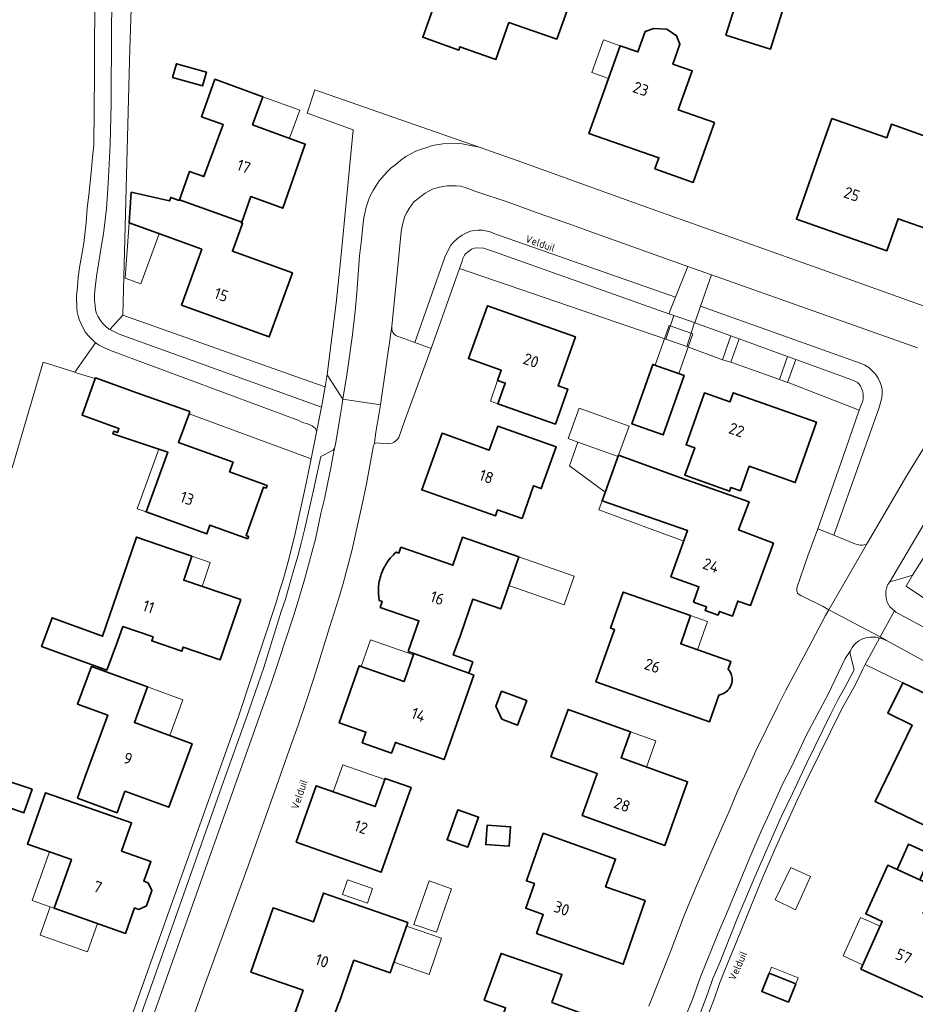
# Model space of a CAD drawing. Header units: metres. Extents: x 149984 to 156489, y 469398 to 478068.
# Tile 283 of 656: x 153674 to 153779, y 472547 to 472663. Entities that reach past the tile are written whole.
import ezdxf
from ezdxf.enums import TextEntityAlignment as Align

# ---------------------------------------------------------------- set-up
doc = ezdxf.new("R2010")
doc.units = ezdxf.units.M
doc.header["$LTSCALE"] = 0.75
for name, color, linetype, lineweight in [('B-WE-GR-BEPLANTING_CULTUUR_HEESTERS-GV', 252, 'Continuous', 18), ('B-WE-OG-BEBOUWING-GV', 6, 'Continuous', 35), ('B-WE-OG-BEBOUWING-T18', 1, 'Continuous', 18), ('B-WE-OG-BEBOUWING_LUIFEL-GV', 6, 'Continuous', 18), ('B-WE-OG-BEBOUWING_OVERBOUWING-GV', 6, 'Continuous', 18), ('B-WE-OG-TERREIN_BEGROEID-GV', 252, 'Continuous', 18), ('B-WE-OG-TERREIN_ERF-GV', 252, 'Continuous', 18), ('B-WE-OG-TOPOGRAFIE-T18', 7, 'Continuous', 18), ('B-WE-VH-GESLOTENVERHARDING_BETON-GV', 252, 'Continuous', 18), ('B-WE-VH-OPENVERHARDING_BETONSTRAATSTEEN-GV', 252, 'Continuous', 18), ('B-WE-VH-OPENVERHARDING_STRAATBAKSTEEN-GV', 252, 'Continuous', 18), ('B-WE-VH-OPENVERHARDING_TEGEL-GV', 252, 'Continuous', 18)]:
    doc.layers.add(name, color=color, linetype=linetype, lineweight=lineweight)
doc.styles.add('NLCS-ISO-M500-T18', font='NLCS-ISO.ttf', dxfattribs={"height": 0.9})
doc.styles.add('NLCS-ISO-M750-T18', font='NLCS-ISO.ttf', dxfattribs={"height": 1.35})

msp = doc.modelspace()

# ---------------------------------------------------------------- linework, layer by layer
at = {"layer": 'B-WE-GR-BEPLANTING_CULTUUR_HEESTERS-GV', "flags": 128}
for points in [[(153684.52, 472667.14), (153684.44, 472661.4), (153684.37, 472652.64), (153684.26, 472647.9), (153684.07, 472643.98), (153683.95, 472641.98), (153683.82, 472640.32), (153683.49, 472637.31), (153683.17, 472635.53), (153682.81, 472633.25), (153682.68, 472632.62), (153682.52, 472631.32), (153682.45, 472630.62), (153682.42, 472630.06), (153682.42, 472629.51), (153682.5, 472628.87), (153682.54, 472628.36), (153682.67, 472627.92), (153682.81, 472627.61), (153683.03, 472627.23), (153683.36, 472626.79), (153683.7, 472626.43), (153684.11, 472626.11), (153684.241, 472626.045), (153685.74, 472627.75), (153686.589, 472659.179), (153686.79, 472665.01)], [(153672.707, 472609.74), (153676.371, 472622.21), (153677.629, 472621.804), (153680.084, 472621.012), (153682.539, 472624.488), (153682.46, 472624.54), (153682.01, 472624.98), (153681.63, 472625.39), (153681.33, 472625.77), (153681.04, 472626.27), (153680.62, 472627.22), (153680.48, 472627.67), (153680.37, 472628.12), (153680.33, 472628.62), (153680.3, 472629.97), (153680.41, 472631.05), (153680.5, 472632.23), (153680.64, 472633.37), (153680.82, 472634.22), (153681.17, 472636.23), (153681.44, 472638.62), (153681.54, 472640.36), (153681.77, 472641.89), (153682.07, 472644.94), (153682.17, 472646.34), (153682.33, 472647.78), (153682.39, 472652.07), (153682.42, 472656.06), (153682.43, 472660.06), (153682.48, 472666.28)]]:
    msp.add_lwpolyline(points, dxfattribs=at)
for points in [[(153749.723, 472624.895), (153750.69, 472627.7), (153750.082, 472627.916), (153729.44, 472635.26), (153728.24, 472635.65), (153727.5, 472635.67), (153727.14, 472635.62), (153726.85, 472635.5), (153726.14, 472634.96), (153726.01, 472634.8), (153725.82, 472634.41), (153725.73, 472634.09), (153725.431, 472633.243)], [(153684.241, 472626.045), (153685.33, 472625.51), (153709.15, 472616.912), (153709.577, 472619.29), (153707.809, 472619.929), (153685.74, 472627.75)], [(153753.1, 472626.86), (153752.21, 472624.04), (153756.392, 472622.483), (153757.401, 472625.3), (153753.152, 472626.841)], [(153707.955, 472610.832), (153708.589, 472613.968), (153708.53, 472614.19), (153708.44, 472614.39), (153708.05, 472614.71), (153707.53, 472614.95), (153706.93, 472615.11), (153706.5, 472615.34), (153684.32, 472623.57), (153683.5, 472623.92), (153682.9, 472624.25), (153682.722, 472624.367), (153682.539, 472624.488), (153680.084, 472621.012), (153680.37, 472620.92), (153682.5, 472620.291), (153682.518, 472620.342), (153686.537, 472618.911), (153687.278, 472618.647), (153693.668, 472616.372), (153693.574, 472616.122)], [(153757.39, 472622.212), (153757.51, 472622.18), (153763.114, 472620.142), (153764.065, 472622.884), (153758.358, 472624.954)], [(153765.035, 472622.533), (153764.085, 472619.821), (153764.33, 472619.74), (153772.505, 472616.558), (153772.72, 472617.06), (153772.89, 472617.54), (153772.98, 472617.85), (153772.98, 472618.53), (153772.92, 472618.83), (153772.78, 472619.1), (153772.65, 472619.43), (153772.49, 472619.66), (153772.31, 472619.81), (153772.04, 472619.95), (153771.22, 472620.29)], [(153807.733, 472578.813), (153799.67, 472583.18), (153794.33, 472586.14), (153779.97, 472594.53), (153778.059, 472595.813), (153778.78, 472597.09), (153778.049, 472596.881), (153776.12, 472596.33), (153775.87, 472595.99), (153775.76, 472595.69), (153775.64, 472595.23), (153775.65, 472594.85), (153775.69, 472594.4), (153775.82, 472593.92), (153776.14, 472593.36), (153776.656, 472592.896), (153776.83, 472592.74), (153804.78, 472577.7), (153805.07, 472577.63), (153805.55, 472577.63), (153806.1, 472577.69), (153806.83, 472578.05), (153807.25, 472578.31)], [(153777.645, 472584.436), (153787.283, 472579.767), (153800.639, 472573.044), (153803.701, 472571.503), (153803.9, 472571.92), (153804.01, 472572.34), (153804, 472572.7), (153803.9, 472573.07), (153803.72, 472573.48), (153803.49, 472573.84), (153803.22, 472574.19), (153802.53, 472574.82), (153802.02, 472575.15), (153801.17, 472575.57), (153799.74, 472576.41), (153797.52, 472577.46), (153787.53, 472582.96), (153775.75, 472589.42), (153775.14, 472589.65), (153774.921, 472589.694), (153773.235, 472586.582)]]:
    msp.add_lwpolyline(points, close=True, dxfattribs=at)
at = {"layer": 'B-WE-OG-BEBOUWING-GV', "flags": 128}
for points in [[(153736.902, 472660.269), (153740.033, 472669.026), (153734.009, 472671.096), (153733.331, 472669.185), (153725.199, 472672.071), (153723.831, 472668.218), (153721.582, 472669.016), (153720.606, 472666.269), (153722.856, 472665.47), (153721.085, 472660.481), (153725.326, 472658.98), (153725.463, 472659.366), (153729.709, 472657.873), (153731.246, 472662.211)], [(153756.821, 472660.727), (153762.067, 472659.086), (153764.204, 472665.919), (153758.958, 472667.56)], [(153748.329, 472661.514), (153747.279, 472661.163), (153746.445, 472658.762), (153744.34, 472659.493), (153740.673, 472649.144), (153748.909, 472646.286), (153748.443, 472644.966), (153752.95, 472643.374), (153755.461, 472650.441), (153751.192, 472651.925), (153752.851, 472656.536), (153750.576, 472657.327), (153751.391, 472659.675), (153750.998, 472660.638), (153749.86, 472661.426)], [(153691.622, 472655.735), (153695.143, 472654.752), (153695.601, 472656.391), (153692.08, 472657.375)], [(153692.418, 472641.346), (153699.759, 472638.702), (153700.85, 472641.715), (153704.595, 472640.342), (153707.243, 472647.902), (153701.035, 472650.182), (153702.245, 472653.477), (153696.613, 472655.546), (153695.034, 472651.119), (153697.569, 472650.216), (153695.31, 472644.068), (153693.622, 472644.675)], [(153784.537, 472647.347), (153780.052, 472648.92), (153776.316, 472650.23), (153775.759, 472648.641), (153769.276, 472650.914), (153768.076, 472647.493), (153765.114, 472639.047), (153775.766, 472635.31), (153777.103, 472639.097), (153781.138, 472637.673)], [(153699.759, 472638.702), (153692.418, 472641.346), (153692.384, 472641.252), (153691.397, 472641.609), (153691.252, 472641.209), (153686.757, 472642.228), (153686.503, 472638.605), (153689.87, 472637.387), (153695.051, 472635.512), (153692.67, 472628.93), (153703.014, 472625.188), (153705.739, 472632.72), (153698.678, 472635.275), (153699.862, 472638.547), (153699.721, 472638.598)], [(153736.723, 472614.901), (153738.184, 472619.022), (153737.044, 472619.426), (153739.081, 472625.176), (153728.715, 472628.852), (153726.481, 472622.632), (153730.348, 472621.244), (153729.92, 472620.052), (153730.805, 472619.741), (153729.942, 472617.289)], [(153745.724, 472614.924), (153749.41, 472613.626), (153751.882, 472620.643), (153748.196, 472621.942)], [(153693.668, 472616.372), (153687.278, 472618.647), (153686.537, 472618.911), (153682.518, 472620.342), (153682.5, 472620.291), (153680.952, 472615.941), (153685.294, 472614.395), (153685.112, 472613.913), (153684.71, 472614.064), (153684.597, 472613.765), (153691.046, 472611.607), (153688.496, 472604.554), (153695.643, 472601.97), (153696.017, 472603.004), (153700.473, 472601.391), (153700.576, 472601.672), (153700.276, 472601.78), (153702.339, 472607.479), (153702.639, 472607.371), (153702.748, 472607.673), (153698.329, 472609.273), (153698.741, 472610.41), (153692.301, 472612.743), (153693.574, 472616.122)], [(153759.548, 472609.935), (153764.974, 472608.023), (153767.483, 472615.144), (153757.674, 472618.6), (153757.357, 472617.7), (153757.291, 472617.512), (153754.271, 472618.575), (153752.121, 472612.472), (153753.149, 472612.11), (153751.99, 472608.872), (153757.243, 472606.992), (153757.403, 472607.44), (153758.529, 472607.043)], [(153732.794, 472603.798), (153734.136, 472607.638), (153735.06, 472607.315), (153736.824, 472612.217), (153729.924, 472614.655), (153728.908, 472611.833), (153723.374, 472613.827), (153720.969, 472607.147), (153729.674, 472604.11), (153729.916, 472604.802)], [(153744.16, 472611.236), (153742.223, 472605.881), (153752.302, 472602.36), (153750.306, 472596.919), (153753.64, 472595.711), (153752.994, 472593.927), (153754.512, 472593.382), (153754.36, 472592.96), (153755.894, 472592.411), (153756.045, 472592.832), (153757.569, 472592.285), (153758.211, 472594.055), (153759.707, 472593.513), (153762.408, 472600.881), (153758.288, 472602.444), (153759.542, 472605.75), (153751.4, 472608.617)], [(153683.878, 472585.901), (153685.113, 472589.282), (153685.758, 472591.047), (153689.319, 472589.833), (153689.155, 472589.351), (153692.696, 472588.146), (153692.86, 472588.628), (153697.233, 472587.139), (153699.648, 472594.229), (153692.931, 472596.497), (153693.887, 472599.34), (153687.366, 472601.595), (153686.309, 472598.486), (153683.381, 472589.914), (153677.428, 472592.089), (153676.194, 472588.707)], [(153732.428, 472599.267), (153725.767, 472601.574), (153724.625, 472598.277), (153718.531, 472600.388), (153718.295, 472599.706), (153717.956, 472599.824), (153717.813, 472599.694), (153717.631, 472599.518), (153717.437, 472599.311), (153717.262, 472599.108), (153717.103, 472598.906), (153716.936, 472598.673), (153716.733, 472598.355), (153716.609, 472598.137), (153716.514, 472597.955), (153716.398, 472597.708), (153716.303, 472597.483), (153716.209, 472597.229), (153716.144, 472597.03), (153716.082, 472596.815), (153716.026, 472596.59), (153715.976, 472596.352), (153715.939, 472596.131), (153715.893, 472595.736), (153715.873, 472595.32), (153715.882, 472594.877), (153715.916, 472594.499), (153715.975, 472594.11), (153716.314, 472593.993), (153716.078, 472593.311), (153720.635, 472591.733), (153719.38, 472588.111), (153720.051, 472587.879), (153726.507, 472585.544), (153726.994, 472586.89), (153724.69, 472587.724), (153725.527, 472590.038), (153726.993, 472594.269), (153730.285, 472593.12)], [(153752.658, 472592.342), (153744.725, 472595.103), (153743.227, 472590.86), (153743.682, 472590.7), (153741.504, 472584.532), (153754.866, 472579.816), (153755.983, 472582.98), (153756.201, 472583.028), (153756.443, 472583.115), (153756.621, 472583.206), (153756.773, 472583.304), (153756.956, 472583.454), (153757.052, 472583.55), (153757.177, 472583.701), (153757.305, 472583.897), (153757.389, 472584.066), (153757.438, 472584.189), (153757.496, 472584.39), (153757.53, 472584.585), (153757.542, 472584.729), (153757.537, 472584.955), (153757.516, 472585.122), (153757.479, 472585.287), (153757.416, 472585.476), (153757.368, 472585.589), (153757.296, 472585.727), (153757.191, 472585.887), (153757.064, 472586.044), (153757.378, 472586.935), (153751.484, 472589.014)], [(153711.24, 472579.716), (153714.402, 472578.607), (153713.965, 472577.362), (153717.428, 472576.147), (153717.865, 472577.392), (153723.603, 472575.379), (153727.095, 472585.331), (153726.507, 472585.544), (153720.051, 472587.879), (153718.889, 472584.567), (153713.594, 472586.425)], [(153680.398, 472570.827), (153685.077, 472569.116), (153686.004, 472571.65), (153691.17, 472569.762), (153693.909, 472577.248), (153687.122, 472579.731), (153688.665, 472583.949), (153682.068, 472586.362), (153680.431, 472581.889), (153683.971, 472580.594), (153681.326, 472573.363)], [(153730.377, 472583.449), (153729.714, 472581.685), (153730.415, 472580.139), (153732.257, 472579.447), (153733.343, 472582.334)], [(153777.828, 472568.78), (153789.527, 472563.113), (153793.917, 472572.175), (153785.565, 472576.219), (153787.283, 472579.767), (153777.645, 472584.436), (153775.897, 472580.828), (153778.745, 472579.449), (153774.387, 472570.447)], [(153739.867, 472568.775), (153749.61, 472565.253), (153752.3, 472572.766), (153744.475, 472575.567), (153745.58, 472578.655), (153738.219, 472581.289), (153736.185, 472575.687), (153741.657, 472573.729)], [(153671.893, 472572.967), (153670.942, 472570.201), (153674.107, 472569.113), (153675.057, 472571.879)], [(153706.196, 472565.635), (153716.191, 472562.108), (153719.712, 472572.087), (153716.665, 472573.162), (153715.494, 472569.844), (153708.547, 472572.295)], [(153687.122, 472557.887), (153687.636, 472557.716), (153688.552, 472558.134), (153689.191, 472559.938), (153688.741, 472560.839), (153688.233, 472561.029), (153689.063, 472563.375), (153685.618, 472564.587), (153686.79, 472567.906), (153676.648, 472571.468), (153674.51, 472565.414), (153677.35, 472564.411), (153679.696, 472563.582), (153677.672, 472557.855), (153683.073, 472555.946), (153686.062, 472554.89)], [(153726.398, 472565.055), (153727.674, 472568.591), (153725.24, 472569.469), (153723.964, 472565.934)], [(153728.676, 472567.637), (153728.526, 472565.355), (153731.284, 472565.174), (153731.434, 472567.456)], [(153734.507, 472554.875), (153744.717, 472551.267), (153747.28, 472558.751), (153742.642, 472560.39), (153743.809, 472563.645), (153735.291, 472566.699), (153733.309, 472561.09), (153734.251, 472560.757), (153733.222, 472557.852), (153735.299, 472557.119)], [(153779.653, 472561.211), (153781.005, 472564.202), (153778.33, 472565.411), (153776.978, 472562.421)], [(153772.692, 472550.696), (153781.866, 472546.547), (153785.583, 472554.766), (153780.04, 472557.272), (153781.453, 472560.397), (153779.653, 472561.211), (153776.978, 472562.421), (153775.878, 472562.918), (153773.288, 472557.187), (153775.233, 472556.308)], [(153706.994, 472548.207), (153705.999, 472545.341), (153710.167, 472543.893), (153711.188, 472546.751), (153711.233, 472546.735), (153712.987, 472551.736), (153717.269, 472550.249), (153719.329, 472556.185), (153709.383, 472559.638), (153708.209, 472556.254), (153703.465, 472557.9), (153700.842, 472550.343)], [(153739.31, 472537.161), (153742.036, 472544.682), (153736.311, 472546.757), (153737.483, 472550.055), (153730.321, 472552.537), (153728.337, 472547.044), (153730.862, 472546.134), (153728.979, 472540.822)], [(153764.175, 472546.786), (153765.046, 472548.931), (153761.901, 472550.207), (153761.031, 472548.062)]]:
    msp.add_lwpolyline(points, close=True, dxfattribs=at)
at = {"layer": 'B-WE-OG-BEBOUWING_LUIFEL-GV', "flags": 128}
for points in [[(153744.34, 472659.493), (153742.384, 472660.186), (153741.016, 472656.328), (153742.973, 472655.634)], [(153702.245, 472653.477), (153701.035, 472650.182), (153705.389, 472648.583), (153706.6, 472651.878)], [(153686.503, 472638.605), (153686.046, 472632.09), (153687.888, 472631.424), (153690.025, 472637.331)], [(153748.462, 472621.848), (153751.268, 472620.859), (153752.913, 472625.527), (153750.107, 472626.515)], [(153729.92, 472620.052), (153729.057, 472617.6), (153729.942, 472617.289), (153730.805, 472619.741)], [(153689.982, 472611.963), (153687.441, 472604.935), (153688.496, 472604.554), (153691.046, 472611.607)], [(153742.223, 472605.881), (153741.829, 472604.806), (153751.851, 472601.13), (153752.302, 472602.36)], [(153693.887, 472599.34), (153692.931, 472596.497), (153695.097, 472595.766), (153696.057, 472598.607)], [(153732.428, 472599.267), (153731.246, 472595.875), (153737.76, 472593.604), (153738.942, 472596.996)], [(153752.658, 472592.342), (153751.484, 472589.014), (153753.45, 472588.321), (153754.624, 472591.649)], [(153713.837, 472586.34), (153718.889, 472584.567), (153719.993, 472587.714), (153714.935, 472589.489)], [(153688.665, 472583.949), (153687.122, 472579.731), (153691.291, 472578.206), (153692.834, 472582.424)], [(153745.58, 472578.655), (153744.475, 472575.567), (153747.464, 472574.497), (153748.569, 472577.585)], [(153710.537, 472571.593), (153715.494, 472569.844), (153716.617, 472573.026), (153711.66, 472574.775)], [(153677.118, 472564.493), (153675.093, 472558.765), (153677.211, 472558.017), (153677.672, 472557.854), (153679.696, 472563.582)], [(153682.774, 472556.052), (153677.672, 472557.854), (153677.211, 472558.017), (153676.034, 472554.686), (153681.597, 472552.721)], [(153774.975, 472555.738), (153772.675, 472556.779), (153770.62, 472552.241), (153772.92, 472551.199)], [(153717.7, 472551.491), (153721.837, 472550.055), (153723.316, 472554.317), (153719.179, 472555.753)], [(153761.901, 472550.207), (153765.046, 472548.931), (153765.339, 472549.654), (153762.195, 472550.93)]]:
    msp.add_lwpolyline(points, close=True, dxfattribs=at)
at = {"layer": 'B-WE-OG-BEBOUWING_OVERBOUWING-GV', "flags": 128}
for points in [[(153744.16, 472611.236), (153745.4, 472614.662), (153739.519, 472616.79), (153738.218, 472613.196), (153739.37, 472612.779), (153744.099, 472611.068)], [(153744.099, 472611.068), (153739.37, 472612.779), (153738.366, 472610.006), (153742.585, 472606.882)], [(153764.471, 472562.652), (153762.603, 472558.853), (153765.012, 472557.669), (153766.791, 472561.604)], [(153712.22, 472561.2), (153711.619, 472559.474), (153714.583, 472558.443), (153715.183, 472560.169)], [(153720.042, 472555.952), (153722.696, 472555.02), (153724.497, 472560.149), (153721.844, 472561.081)]]:
    msp.add_lwpolyline(points, close=True, dxfattribs=at)
at = {"layer": 'B-WE-OG-TERREIN_BEGROEID-GV', "flags": 128}
msp.add_lwpolyline([(153717.46, 472626.43), (153717.46, 472626.13), (153717.5, 472625.89), (153717.57, 472625.68), (153717.72, 472625.51), (153717.91, 472625.35), (153718.15, 472625.22), (153718.45, 472625.13), (153720.154, 472624.517), (153723.69, 472634.58), (153724.12, 472635.48), (153724.42, 472635.97), (153724.75, 472636.4), (153725.24, 472636.82), (153725.75, 472637.17), (153726.23, 472637.43), (153726.72, 472637.62), (153727.18, 472637.72), (153727.62, 472637.74), (153728.14, 472637.74), (153729.04, 472637.55), (153729.46, 472637.36), (153750.87, 472629.86), (153752.343, 472633.493), (153741.44, 472637.35), (153738.41, 472638.46), (153734.69, 472639.76), (153731.14, 472641.04), (153727.35, 472642.32), (153726.1, 472642.77), (153725.56, 472642.93), (153725.03, 472642.98), (153724.49, 472643), (153723.98, 472642.97), (153723.43, 472642.9), (153722.9, 472642.77), (153722.34, 472642.61), (153721.82, 472642.37), (153721.36, 472642.1), (153720.86, 472641.73), (153720.06, 472641.08), (153719.75, 472640.7), (153719.48, 472640.3), (153719.22, 472639.85), (153719, 472639.39), (153718.85, 472638.98), (153718.75, 472638.6), (153718.57, 472637.59), (153718.14, 472633.49)], close=True, dxfattribs=at)
msp.add_lwpolyline([(153779.4, 472623.9), (153755.124, 472632.51), (153753.83, 472628.79), (153772.62, 472622.1), (153773.19, 472621.85), (153773.64, 472621.57), (153774.44, 472620.8), (153774.76, 472620.33), (153774.96, 472619.87), (153775.14, 472619.37), (153775.22, 472618.95), (153775.22, 472618.47), (153775.19, 472618), (153775.08, 472617.58), (153774.83, 472616.75), (153769.539, 472601.802), (153772.01, 472600.8), (153772.43, 472600.67), (153772.64, 472600.64), (153772.85, 472600.64), (153773.11, 472600.67), (153773.36, 472600.76), (153773.503, 472600.932), (153778.14, 472608.86), (153782.32, 472615.69)], dxfattribs=at)
at = {"layer": 'B-WE-OG-TERREIN_ERF-GV', "flags": 128}
for points in [[(153740.033, 472669.026), (153736.902, 472660.269), (153731.246, 472662.211), (153729.709, 472657.873), (153725.463, 472659.366), (153725.326, 472658.98), (153721.085, 472660.481), (153722.856, 472665.47), (153720.606, 472666.269), (153721.582, 472669.016), (153723.831, 472668.218), (153725.199, 472672.071), (153733.331, 472669.185), (153734.009, 472671.096)], [(153756.821, 472660.727), (153758.958, 472667.56), (153764.204, 472665.919), (153762.067, 472659.086)], [(153747.279, 472661.163), (153748.329, 472661.514), (153749.86, 472661.426), (153750.998, 472660.638), (153751.391, 472659.675), (153750.576, 472657.327), (153752.851, 472656.536), (153751.192, 472651.925), (153755.461, 472650.441), (153752.95, 472643.374), (153748.443, 472644.966), (153748.909, 472646.286), (153740.673, 472649.144), (153744.34, 472659.493), (153746.445, 472658.762)], [(153691.622, 472655.735), (153692.08, 472657.375), (153695.601, 472656.391), (153695.143, 472654.752)], [(153692.384, 472641.252), (153692.418, 472641.346), (153693.622, 472644.675), (153695.31, 472644.068), (153697.569, 472650.216), (153695.034, 472651.119), (153696.613, 472655.546), (153702.245, 472653.477), (153701.035, 472650.182), (153707.243, 472647.902), (153704.595, 472640.342), (153700.85, 472641.715), (153699.759, 472638.702), (153699.721, 472638.598), (153699.862, 472638.547), (153698.678, 472635.275), (153705.739, 472632.72), (153703.014, 472625.188), (153692.67, 472628.93), (153695.051, 472635.512), (153689.87, 472637.387), (153686.503, 472638.605), (153686.757, 472642.228), (153691.252, 472641.209), (153691.397, 472641.609)], [(153780.052, 472648.92), (153784.537, 472647.347), (153781.138, 472637.673), (153777.103, 472639.097), (153775.766, 472635.31), (153765.114, 472639.047), (153768.076, 472647.493), (153769.276, 472650.914), (153775.759, 472648.641), (153776.316, 472650.23)], [(153729.942, 472617.289), (153730.805, 472619.741), (153729.92, 472620.052), (153730.348, 472621.244), (153726.481, 472622.632), (153728.715, 472628.852), (153739.081, 472625.176), (153737.044, 472619.426), (153738.184, 472619.022), (153736.723, 472614.901)], [(153749.41, 472613.626), (153745.724, 472614.924), (153748.196, 472621.942), (153751.882, 472620.643)], [(153757.674, 472618.6), (153767.483, 472615.144), (153764.974, 472608.023), (153759.548, 472609.935), (153758.529, 472607.043), (153757.403, 472607.44), (153757.243, 472606.992), (153751.99, 472608.872), (153753.149, 472612.11), (153752.121, 472612.472), (153754.271, 472618.575), (153757.291, 472617.512), (153757.357, 472617.7)], [(153734.136, 472607.638), (153732.794, 472603.798), (153729.916, 472604.802), (153729.674, 472604.11), (153720.969, 472607.147), (153723.374, 472613.827), (153728.908, 472611.833), (153729.924, 472614.655), (153736.824, 472612.217), (153735.06, 472607.315)], [(153752.994, 472593.927), (153753.64, 472595.711), (153750.306, 472596.919), (153752.302, 472602.36), (153742.223, 472605.881), (153744.16, 472611.236), (153751.4, 472608.617), (153759.542, 472605.75), (153758.288, 472602.444), (153762.408, 472600.881), (153759.707, 472593.513), (153758.211, 472594.055), (153757.569, 472592.285), (153756.045, 472592.832), (153755.894, 472592.411), (153754.36, 472592.96), (153754.512, 472593.382)], [(153683.878, 472585.901), (153676.194, 472588.707), (153677.428, 472592.089), (153683.381, 472589.914), (153686.309, 472598.486), (153687.366, 472601.595), (153693.887, 472599.34), (153692.931, 472596.497), (153699.648, 472594.229), (153697.233, 472587.139), (153692.86, 472588.628), (153692.696, 472588.146), (153689.155, 472589.351), (153689.319, 472589.833), (153685.758, 472591.047), (153685.113, 472589.282)], [(153723.603, 472575.379), (153717.865, 472577.392), (153717.428, 472576.147), (153713.965, 472577.362), (153714.402, 472578.607), (153711.24, 472579.716), (153713.594, 472586.425), (153718.889, 472584.567), (153720.051, 472587.879), (153719.38, 472588.111), (153720.635, 472591.733), (153716.078, 472593.311), (153716.314, 472593.993), (153715.975, 472594.11), (153715.916, 472594.499), (153715.882, 472594.877), (153715.873, 472595.32), (153715.893, 472595.736), (153715.939, 472596.131), (153715.976, 472596.352), (153716.026, 472596.59), (153716.082, 472596.815), (153716.144, 472597.03), (153716.209, 472597.229), (153716.303, 472597.483), (153716.398, 472597.708), (153716.514, 472597.955), (153716.609, 472598.137), (153716.733, 472598.355), (153716.936, 472598.673), (153717.103, 472598.906), (153717.262, 472599.108), (153717.437, 472599.311), (153717.631, 472599.518), (153717.813, 472599.694), (153717.956, 472599.824), (153718.295, 472599.706), (153718.531, 472600.388), (153724.625, 472598.277), (153725.767, 472601.574), (153732.428, 472599.267), (153730.285, 472593.12), (153726.993, 472594.269), (153725.527, 472590.038), (153724.69, 472587.724), (153726.994, 472586.89), (153726.507, 472585.544), (153727.095, 472585.331)], [(153752.658, 472592.342), (153751.484, 472589.014), (153757.378, 472586.935), (153757.064, 472586.044), (153757.191, 472585.887), (153757.296, 472585.727), (153757.368, 472585.589), (153757.416, 472585.476), (153757.479, 472585.287), (153757.516, 472585.122), (153757.537, 472584.955), (153757.542, 472584.729), (153757.53, 472584.585), (153757.496, 472584.39), (153757.438, 472584.189), (153757.389, 472584.066), (153757.305, 472583.897), (153757.177, 472583.701), (153757.052, 472583.55), (153756.956, 472583.454), (153756.773, 472583.304), (153756.621, 472583.206), (153756.443, 472583.115), (153756.201, 472583.028), (153755.983, 472582.98), (153754.866, 472579.816), (153741.504, 472584.532), (153743.682, 472590.7), (153743.227, 472590.86), (153744.725, 472595.103)], [(153680.398, 472570.827), (153681.326, 472573.363), (153683.971, 472580.594), (153680.431, 472581.889), (153682.068, 472586.362), (153688.665, 472583.949), (153687.122, 472579.731), (153693.909, 472577.248), (153691.17, 472569.762), (153686.004, 472571.65), (153685.077, 472569.116)], [(153730.377, 472583.449), (153733.343, 472582.334), (153732.257, 472579.447), (153730.415, 472580.139), (153729.714, 472581.685)], [(153739.867, 472568.775), (153741.657, 472573.729), (153736.185, 472575.687), (153738.219, 472581.289), (153745.58, 472578.655), (153744.475, 472575.567), (153752.3, 472572.766), (153749.61, 472565.253)], [(153671.893, 472572.967), (153675.057, 472571.879), (153674.107, 472569.113), (153670.942, 472570.201)], [(153715.494, 472569.844), (153716.665, 472573.162), (153719.712, 472572.087), (153716.191, 472562.108), (153706.196, 472565.635), (153708.547, 472572.295)], [(153688.233, 472561.029), (153688.741, 472560.839), (153689.191, 472559.938), (153688.552, 472558.134), (153687.636, 472557.716), (153687.122, 472557.887), (153686.062, 472554.89), (153683.073, 472555.946), (153677.672, 472557.855), (153679.696, 472563.582), (153677.35, 472564.411), (153674.51, 472565.414), (153676.648, 472571.468), (153686.79, 472567.906), (153685.618, 472564.587), (153689.063, 472563.375)], [(153726.398, 472565.055), (153723.964, 472565.934), (153725.24, 472569.469), (153727.674, 472568.591)], [(153728.676, 472567.637), (153731.434, 472567.456), (153731.284, 472565.174), (153728.526, 472565.355)], [(153734.507, 472554.875), (153735.299, 472557.119), (153733.222, 472557.852), (153734.251, 472560.757), (153733.309, 472561.09), (153735.291, 472566.699), (153743.809, 472563.645), (153742.642, 472560.39), (153747.28, 472558.751), (153744.717, 472551.267)], [(153779.653, 472561.211), (153781.453, 472560.397), (153780.04, 472557.272), (153785.583, 472554.766), (153781.866, 472546.547), (153772.692, 472550.696), (153775.233, 472556.308), (153773.288, 472557.187), (153775.878, 472562.918), (153776.978, 472562.421), (153778.33, 472565.411), (153781.005, 472564.202)], [(153705.999, 472545.341), (153706.994, 472548.207), (153700.842, 472550.343), (153703.465, 472557.9), (153708.209, 472556.254), (153709.383, 472559.638), (153719.329, 472556.185), (153717.269, 472550.249), (153712.987, 472551.736), (153711.233, 472546.735), (153711.188, 472546.751), (153710.167, 472543.893)], [(153739.31, 472537.161), (153728.979, 472540.822), (153730.862, 472546.134), (153728.337, 472547.044), (153730.321, 472552.537), (153737.483, 472550.055), (153736.311, 472546.757), (153742.036, 472544.682)], [(153765.046, 472548.931), (153764.175, 472546.786), (153761.031, 472548.062), (153761.901, 472550.207)]]:
    msp.add_lwpolyline(points, close=True, dxfattribs=at)
for points in [[(153686.79, 472665.01), (153686.589, 472659.179), (153685.74, 472627.75), (153707.809, 472619.929), (153709.577, 472619.29), (153709.83, 472620.7), (153709.839, 472620.768), (153710.9, 472629.14), (153711.46, 472634.46), (153712.888, 472649.568), (153707.491, 472651.55), (153708.375, 472654.3), (153727.743, 472647.52), (153732.2, 472645.96), (153746.92, 472640.67), (153768.12, 472633.14), (153780.177, 472628.784)], [(153747.74, 472546.3), (153750.26, 472552.63), (153751.89, 472556.99), (153753.22, 472560.23), (153755.57, 472565.64), (153757.26, 472569.44), (153758.15, 472571.59), (153759.28, 472573.99), (153760.35, 472576.39), (153762.88, 472581.6), (153763.83, 472583.47), (153766.6, 472588.61), (153768.54, 472592.35), (153768.939, 472593.039), (153768.26, 472593.4), (153765.63, 472594.7), (153765.45, 472594.81), (153765.26, 472595), (153765.17, 472595.2), (153765.15, 472595.6), (153766.48, 472599.37), (153767.645, 472602.571), (153770.62, 472611.07), (153772.505, 472616.558), (153764.33, 472619.74), (153764.085, 472619.821), (153763.114, 472620.142), (153757.51, 472622.18), (153757.39, 472622.212), (153756.392, 472622.483), (153752.21, 472624.04), (153749.723, 472624.895), (153725.431, 472633.243), (153722.097, 472623.818), (153718.95, 472615.24), (153718.28, 472613.33), (153718.13, 472613.13), (153717.95, 472612.96), (153717.71, 472612.79), (153717.48, 472612.66), (153717.22, 472612.6), (153716.98, 472612.58), (153716.33, 472612.63), (153715.72, 472612.7), (153715.42, 472612.6), (153715.3, 472612.4), (153714.47, 472607.87), (153714.07, 472606), (153712.72, 472599.99), (153712.23, 472598.05), (153711.71, 472596.13), (153711.21, 472594.38), (153710.1, 472590.93), (153708.29, 472585.1), (153707.37, 472582.22), (153706.42, 472579.44), (153705.34, 472576.48), (153703.88, 472572.25), (153700.53, 472562.84), (153695.5, 472549.07), (153691.84, 472538.88)], [(153797.03, 472625.74), (153778.78, 472597.09), (153778.059, 472595.813), (153779.97, 472594.53)], [(153678.12, 472520.75), (153688.66, 472550.4), (153699.38, 472580.47), (153703.8, 472593.78), (153704.27, 472595.39), (153704.62, 472596.45), (153705.2, 472598.57), (153705.69, 472600.55), (153706.08, 472602.01), (153707.33, 472607.74), (153707.955, 472610.832), (153693.574, 472616.122), (153692.301, 472612.743), (153698.741, 472610.41), (153698.329, 472609.273), (153702.748, 472607.673), (153702.639, 472607.371), (153702.339, 472607.479), (153700.276, 472601.78), (153700.576, 472601.672), (153700.473, 472601.391), (153696.017, 472603.004), (153695.643, 472601.97), (153688.496, 472604.554), (153691.046, 472611.607), (153684.597, 472613.765), (153684.71, 472614.064), (153685.112, 472613.913), (153685.294, 472614.395), (153680.952, 472615.941), (153682.5, 472620.291), (153680.37, 472620.92), (153680.084, 472621.012), (153677.629, 472621.804), (153676.371, 472622.21), (153672.707, 472609.74)], [(153789.527, 472563.113), (153777.828, 472568.78), (153774.387, 472570.447), (153778.745, 472579.449), (153775.897, 472580.828), (153777.645, 472584.436), (153773.235, 472586.582), (153772.93, 472586.02), (153772.06, 472584.14), (153770.48, 472581.36), (153766.52, 472573.3), (153765.22, 472570.58), (153762.53, 472564.69), (153761.11, 472561.46), (153758.12, 472554.09), (153757.41, 472552.3), (153756.68, 472550.55), (153756.07, 472549), (153755.45, 472547.25), (153754.81, 472545.55)]]:
    msp.add_lwpolyline(points, dxfattribs=at)
at = {"layer": 'B-WE-VH-GESLOTENVERHARDING_BETON-GV', "flags": 128}
msp.add_lwpolyline([(153682.48, 472666.28), (153682.43, 472660.06), (153682.42, 472656.06), (153682.39, 472652.07), (153682.33, 472647.78), (153682.17, 472646.34), (153682.07, 472644.94), (153681.77, 472641.89), (153681.54, 472640.36), (153681.44, 472638.62), (153681.17, 472636.23), (153680.82, 472634.22), (153680.64, 472633.37), (153680.5, 472632.23), (153680.41, 472631.05), (153680.3, 472629.97), (153680.33, 472628.62), (153680.37, 472628.12), (153680.48, 472627.67), (153680.62, 472627.22), (153681.04, 472626.27), (153681.33, 472625.77), (153681.63, 472625.39), (153682.01, 472624.98), (153682.46, 472624.54), (153682.539, 472624.488), (153682.722, 472624.367), (153682.9, 472624.25), (153683.5, 472623.92), (153684.32, 472623.57), (153706.5, 472615.34), (153706.93, 472615.11), (153707.53, 472614.95), (153708.05, 472614.71), (153708.44, 472614.39), (153708.53, 472614.19), (153708.589, 472613.968), (153709.15, 472616.912), (153685.33, 472625.51), (153684.241, 472626.045), (153684.11, 472626.11), (153683.7, 472626.43), (153683.36, 472626.79), (153683.03, 472627.23), (153682.81, 472627.61), (153682.67, 472627.92), (153682.54, 472628.36), (153682.5, 472628.87), (153682.42, 472629.51), (153682.42, 472630.06), (153682.45, 472630.62), (153682.52, 472631.32), (153682.68, 472632.62), (153682.81, 472633.25), (153683.17, 472635.53), (153683.49, 472637.31), (153683.82, 472640.32), (153683.95, 472641.98), (153684.07, 472643.98), (153684.26, 472647.9), (153684.37, 472652.64), (153684.44, 472661.4), (153684.52, 472667.14)], dxfattribs=at)
at = {"layer": 'B-WE-VH-OPENVERHARDING_BETONSTRAATSTEEN-GV', "flags": 128}
for points in [[(153727.743, 472647.52), (153708.375, 472654.3), (153707.491, 472651.55), (153712.888, 472649.568), (153711.46, 472634.46), (153710.9, 472629.14), (153709.839, 472620.768), (153709.83, 472620.7), (153711.69, 472617.85), (153712.14, 472620.7), (153712.82, 472625.43), (153713.12, 472628.23), (153713.32, 472630.39), (153713.64, 472634.75), (153713.89, 472636.6), (153714.08, 472638.61), (153714.17, 472639.21), (153714.41, 472640.45), (153714.74, 472641.41), (153714.95, 472641.9), (153715.24, 472642.44), (153715.55, 472642.96), (153715.94, 472643.57), (153716.91, 472644.64), (153717.39, 472645.11), (153717.92, 472645.51), (153718.5, 472645.99), (153719.11, 472646.42), (153720.27, 472647.05), (153720.94, 472647.31), (153721.58, 472647.51), (153722.24, 472647.74), (153723.45, 472647.94), (153724.53, 472648.01), (153725.59, 472647.96), (153726.1, 472647.84)], [(153802.924, 472634.9), (153799.86, 472635.985), (153798.43, 472631.63), (153793.04, 472624.35), (153780.177, 472628.784), (153781.26, 472628.33), (153783.65, 472627.04), (153784.66, 472626.13), (153785.65, 472624.87), (153786.48, 472623.62), (153787.05, 472622.45), (153787.51, 472620.96), (153787.73, 472619.98), (153787.79, 472618.84), (153787.68, 472617.32), (153787.52, 472616.24), (153787.22, 472615.14), (153776.12, 472596.33), (153778.049, 472596.881), (153778.78, 472597.09), (153797.03, 472625.74), (153801.19, 472631.31), (153802.656, 472633.158), (153803.84, 472634.65)], [(153720.154, 472624.517), (153718.45, 472625.13), (153718.15, 472625.22), (153717.91, 472625.35), (153717.72, 472625.51), (153717.57, 472625.68), (153717.5, 472625.89), (153717.46, 472626.13), (153717.46, 472626.43), (153716.102, 472617.181), (153715.92, 472615.98), (153715.57, 472613.96), (153715.46, 472613.06), (153715.42, 472612.6), (153715.72, 472612.7), (153716.33, 472612.63), (153716.98, 472612.58), (153717.22, 472612.6), (153717.48, 472612.66), (153717.71, 472612.79), (153717.95, 472612.96), (153718.13, 472613.13), (153718.28, 472613.33), (153718.95, 472615.24), (153722.097, 472623.818)], [(153773.503, 472600.932), (153773.36, 472600.76), (153773.11, 472600.67), (153772.85, 472600.64), (153772.64, 472600.64), (153772.43, 472600.67), (153772.01, 472600.8), (153769.539, 472601.802), (153767.645, 472602.571), (153766.48, 472599.37), (153765.15, 472595.6), (153765.17, 472595.2), (153765.26, 472595), (153765.45, 472594.81), (153765.63, 472594.7), (153768.26, 472593.4), (153768.939, 472593.039)]]:
    msp.add_lwpolyline(points, close=True, dxfattribs=at)
for points in [[(153780.177, 472628.784), (153768.12, 472633.14), (153746.92, 472640.67), (153732.2, 472645.96), (153727.743, 472647.52), (153726.1, 472647.84), (153725.59, 472647.96), (153724.53, 472648.01), (153723.45, 472647.94), (153722.24, 472647.74), (153721.58, 472647.51), (153720.94, 472647.31), (153720.27, 472647.05), (153719.11, 472646.42), (153718.5, 472645.99), (153717.92, 472645.51), (153717.39, 472645.11), (153716.91, 472644.64), (153715.94, 472643.57), (153715.55, 472642.96), (153715.24, 472642.44), (153714.95, 472641.9), (153714.74, 472641.41), (153714.41, 472640.45), (153714.17, 472639.21), (153714.08, 472638.61), (153713.89, 472636.6), (153713.64, 472634.75), (153713.32, 472630.39), (153713.12, 472628.23), (153712.82, 472625.43), (153712.14, 472620.7), (153711.69, 472617.85), (153716.102, 472617.181), (153717.46, 472626.43), (153718.14, 472633.49), (153718.57, 472637.59), (153718.75, 472638.6), (153718.85, 472638.98), (153719, 472639.39), (153719.22, 472639.85), (153719.48, 472640.3), (153719.75, 472640.7), (153720.06, 472641.08), (153720.86, 472641.73), (153721.36, 472642.1), (153721.82, 472642.37), (153722.34, 472642.61), (153722.9, 472642.77), (153723.43, 472642.9), (153723.98, 472642.97), (153724.49, 472643), (153725.03, 472642.98), (153725.56, 472642.93), (153726.1, 472642.77), (153727.35, 472642.32), (153731.14, 472641.04), (153734.69, 472639.76), (153738.41, 472638.46), (153741.44, 472637.35), (153752.343, 472633.493), (153755.124, 472632.51), (153779.4, 472623.9)], [(153691.84, 472538.88), (153695.5, 472549.07), (153700.53, 472562.84), (153703.88, 472572.25), (153705.34, 472576.48), (153706.42, 472579.44), (153707.37, 472582.22), (153708.29, 472585.1), (153710.1, 472590.93), (153711.21, 472594.38), (153711.71, 472596.13), (153712.23, 472598.05), (153712.72, 472599.99), (153714.07, 472606), (153714.47, 472607.87), (153715.3, 472612.4), (153715.42, 472612.6), (153715.46, 472613.06), (153715.57, 472613.96), (153715.92, 472615.98), (153716.102, 472617.181), (153711.69, 472617.85), (153711.57, 472617.01), (153711.414, 472616.095), (153710.8, 472612.49), (153710.7, 472612.05), (153710.49, 472611.03), (153710.28, 472609.73), (153709.93, 472608.02), (153709.51, 472606.1), (153709.1, 472604.36), (153708.45, 472601.33), (153708.04, 472599.76), (153707.19, 472596.73), (153706.75, 472595.27), (153706.34, 472593.79), (153705.88, 472592.29), (153703.27, 472584.45), (153689.26, 472544.94)], [(153782.32, 472615.69), (153778.14, 472608.86), (153773.503, 472600.932), (153768.939, 472593.039), (153774.991, 472589.823), (153776.656, 472592.896), (153776.14, 472593.36), (153775.82, 472593.92), (153775.69, 472594.4), (153775.65, 472594.85), (153775.64, 472595.23), (153775.76, 472595.69), (153775.87, 472595.99), (153776.12, 472596.33), (153787.22, 472615.14)], [(153689.26, 472544.94), (153703.27, 472584.45), (153705.88, 472592.29), (153706.34, 472593.79), (153706.75, 472595.27), (153707.19, 472596.73), (153708.04, 472599.76), (153708.45, 472601.33), (153709.1, 472604.36), (153709.51, 472606.1), (153709.93, 472608.02), (153710.28, 472609.73), (153710.49, 472611.03), (153710.7, 472612.05), (153710.52, 472611.84), (153709.1, 472611.08), (153708.24, 472607.13), (153707.65, 472604.51), (153707.17, 472602.46), (153706.78, 472600.88), (153706.38, 472599.35), (153705.82, 472597.5), (153704.93, 472594.26), (153704.43, 472592.82), (153703.24, 472589.03), (153702.38, 472586.21), (153700.32, 472580.35), (153697.63, 472572.8), (153689.68, 472550.31), (153686.72, 472542.02)], [(153752.08, 472545.18), (153752.9, 472547.23), (153753.82, 472549.76), (153755.9, 472554.92), (153756.89, 472557.18), (153759.63, 472563.82), (153760.98, 472566.92), (153762.19, 472569.56), (153763.43, 472572.38), (153764.56, 472574.58), (153766.28, 472578.21), (153768.85, 472583.09), (153770.87, 472587.3), (153771.44, 472588.16), (153771.7, 472588.6), (153771.89, 472588.86), (153772.1, 472589.08), (153772.46, 472589.37), (153772.84, 472589.57), (153773.29, 472589.71), (153773.86, 472589.79), (153774.49, 472589.78), (153774.921, 472589.694), (153775.14, 472589.65), (153775.75, 472589.42), (153774.991, 472589.823), (153768.939, 472593.039), (153768.54, 472592.35), (153766.6, 472588.61), (153763.83, 472583.47), (153762.88, 472581.6), (153760.35, 472576.39), (153759.28, 472573.99), (153758.15, 472571.59), (153757.26, 472569.44), (153755.57, 472565.64), (153753.22, 472560.23), (153751.89, 472556.99), (153750.26, 472552.63), (153747.74, 472546.3)], [(153752.64, 472542.43), (153754.71, 472547.97), (153755.28, 472549.57), (153756, 472551.26), (153758.17, 472556.71), (153760.2, 472561.57), (153763.31, 472568.64), (153764.64, 472571.39), (153766.35, 472574.99), (153769.18, 472580.78), (153769.97, 472582.34), (153770.82, 472583.86), (153771.92, 472585.96), (153771.45, 472587.8), (153771.44, 472588.16), (153770.87, 472587.3), (153768.85, 472583.09), (153766.28, 472578.21), (153764.56, 472574.58), (153763.43, 472572.38), (153762.19, 472569.56), (153760.98, 472566.92), (153759.63, 472563.82), (153756.89, 472557.18), (153755.9, 472554.92), (153753.82, 472549.76), (153752.9, 472547.23), (153752.08, 472545.18)]]:
    msp.add_lwpolyline(points, dxfattribs=at)
at = {"layer": 'B-WE-VH-OPENVERHARDING_STRAATBAKSTEEN-GV', "flags": 128}
msp.add_lwpolyline([(153804.78, 472577.7), (153776.83, 472592.74), (153776.656, 472592.896), (153774.991, 472589.823), (153775.75, 472589.42), (153787.53, 472582.96)], dxfattribs=at)
at = {"layer": 'B-WE-VH-OPENVERHARDING_TEGEL-GV', "flags": 128}
for points in [[(153750.082, 472627.916), (153750.87, 472629.86), (153729.46, 472637.36), (153729.04, 472637.55), (153728.14, 472637.74), (153727.62, 472637.74), (153727.18, 472637.72), (153726.72, 472637.62), (153726.23, 472637.43), (153725.75, 472637.17), (153725.24, 472636.82), (153724.75, 472636.4), (153724.42, 472635.97), (153724.12, 472635.48), (153723.69, 472634.58), (153720.154, 472624.517), (153722.097, 472623.818), (153725.431, 472633.243), (153725.73, 472634.09), (153725.82, 472634.41), (153726.01, 472634.8), (153726.14, 472634.96), (153726.85, 472635.5), (153727.14, 472635.62), (153727.5, 472635.67), (153728.24, 472635.65), (153729.44, 472635.26)], [(153750.87, 472629.86), (153750.082, 472627.916), (153750.69, 472627.7), (153753.1, 472626.86), (153753.152, 472626.841), (153753.83, 472628.79), (153755.124, 472632.51), (153752.343, 472633.493)], [(153767.645, 472602.571), (153769.539, 472601.802), (153774.83, 472616.75), (153775.08, 472617.58), (153775.19, 472618), (153775.22, 472618.47), (153775.22, 472618.95), (153775.14, 472619.37), (153774.96, 472619.87), (153774.76, 472620.33), (153774.44, 472620.8), (153773.64, 472621.57), (153773.19, 472621.85), (153772.62, 472622.1), (153753.83, 472628.79), (153753.152, 472626.841), (153757.401, 472625.3), (153758.358, 472624.954), (153764.065, 472622.884), (153765.035, 472622.533), (153771.22, 472620.29), (153772.04, 472619.95), (153772.31, 472619.81), (153772.49, 472619.66), (153772.65, 472619.43), (153772.78, 472619.1), (153772.92, 472618.83), (153772.98, 472618.53), (153772.98, 472617.85), (153772.89, 472617.54), (153772.72, 472617.06), (153772.505, 472616.558), (153770.62, 472611.07)], [(153749.723, 472624.895), (153752.21, 472624.04), (153753.1, 472626.86), (153750.69, 472627.7)], [(153757.39, 472622.212), (153758.358, 472624.954), (153757.401, 472625.3), (153756.392, 472622.483)], [(153764.065, 472622.884), (153763.114, 472620.142), (153764.085, 472619.821), (153765.035, 472622.533)]]:
    msp.add_lwpolyline(points, close=True, dxfattribs=at)
for points in [[(153686.72, 472542.02), (153689.68, 472550.31), (153697.63, 472572.8), (153700.32, 472580.35), (153702.38, 472586.21), (153703.24, 472589.03), (153704.43, 472592.82), (153704.93, 472594.26), (153705.82, 472597.5), (153706.38, 472599.35), (153706.78, 472600.88), (153707.17, 472602.46), (153707.65, 472604.51), (153708.24, 472607.13), (153709.1, 472611.08), (153710.52, 472611.84), (153710.7, 472612.05), (153710.8, 472612.49), (153711.414, 472616.095), (153711.57, 472617.01), (153711.69, 472617.85), (153709.83, 472620.7), (153709.577, 472619.29), (153709.15, 472616.912), (153708.589, 472613.968), (153707.955, 472610.832), (153707.33, 472607.74), (153706.08, 472602.01), (153705.69, 472600.55), (153705.2, 472598.57), (153704.62, 472596.45), (153704.27, 472595.39), (153703.8, 472593.78), (153699.38, 472580.47), (153688.66, 472550.4), (153678.12, 472520.75)], [(153754.81, 472545.55), (153755.45, 472547.25), (153756.07, 472549), (153756.68, 472550.55), (153757.41, 472552.3), (153758.12, 472554.09), (153761.11, 472561.46), (153762.53, 472564.69), (153765.22, 472570.58), (153766.52, 472573.3), (153770.48, 472581.36), (153772.06, 472584.14), (153772.93, 472586.02), (153773.235, 472586.582), (153774.921, 472589.694), (153774.49, 472589.78), (153773.86, 472589.79), (153773.29, 472589.71), (153772.84, 472589.57), (153772.46, 472589.37), (153772.1, 472589.08), (153771.89, 472588.86), (153771.7, 472588.6), (153771.44, 472588.16), (153771.45, 472587.8), (153771.92, 472585.96), (153770.82, 472583.86), (153769.97, 472582.34), (153769.18, 472580.78), (153766.35, 472574.99), (153764.64, 472571.39), (153763.31, 472568.64), (153760.2, 472561.57), (153758.17, 472556.71), (153756, 472551.26), (153755.28, 472549.57), (153754.71, 472547.97), (153752.64, 472542.43)]]:
    msp.add_lwpolyline(points, dxfattribs=at)

# ---------------------------------------------------------------- texts
at = {"layer": 'B-WE-OG-BEBOUWING-T18', "style": 'NLCS-ISO-M750-T18'}
for s, rotation, p in [('23', 340.9, (153746.794, 472654.406)), ('17', 339.9, (153700.01, 472645.261)), ('25', 340.7, (153771.65, 472642)), ('15', 340.2, (153697.363, 472630.145)), ('20', 340.5, (153733.856, 472622.405)), ('22', 340.6, (153758.077, 472614.217)), ('18', 340.8, (153728.6, 472608.721)), ('13', 340.2, (153693.329, 472606.158)), ('24', 339.9, (153755.054, 472598.247)), ('16', 341, (153722.809, 472594.413)), ('11', 341.2, (153688.794, 472593.387)), ('26', 340.6, (153748.151, 472586.428)), ('14', 340.2, (153720.601, 472580.66)), ('9', 339.9, (153686.367, 472575.5)), ('28', 340.2, (153744.586, 472570.065)), ('12', 340.6, (153713.822, 472567.416)), ('7', 340.6, (153682.801, 472560.364)), ('30', 340.5, (153737.46, 472557.837)), ('57', 335.7, (153777.764, 472552.201)), ('10', 340.9, (153709.231, 472551.665))]:
    msp.add_text(s, height=1.35, rotation=rotation, dxfattribs=at).set_placement(p, align=Align.MIDDLE)
at = {"layer": 'B-WE-OG-TOPOGRAFIE-T18', "style": 'NLCS-ISO-M500-T18'}
for rotation, p in [(340.7, (153734.944, 472636.214)), (71.6, (153706.542, 472571.274)), (66.3, (153758.212, 472551.089))]:
    msp.add_text('Velduil', height=0.9, rotation=rotation, dxfattribs=at).set_placement(p, align=Align.MIDDLE)

doc.saveas('drawing.dxf')
